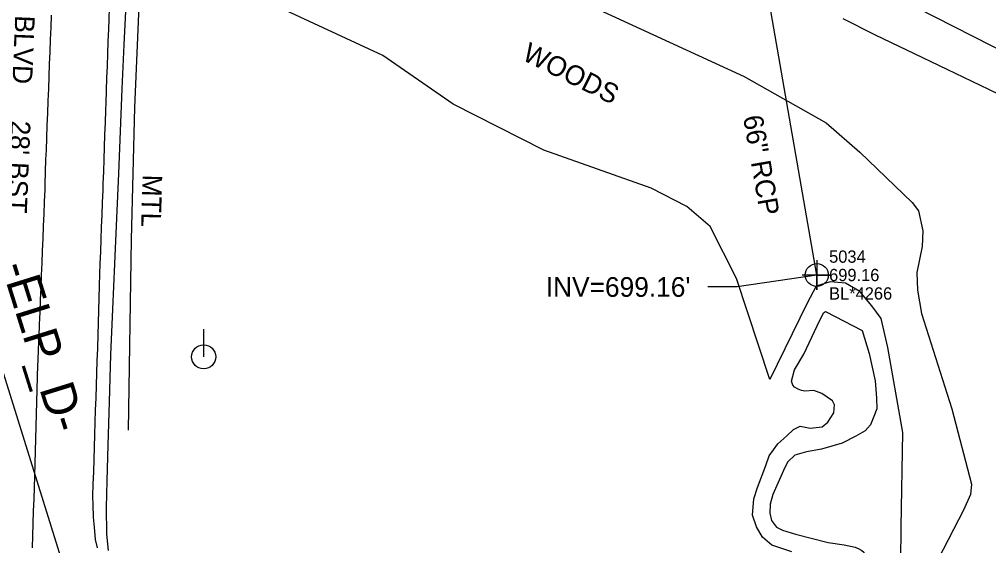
# Model space of a CAD drawing. Extents: x 1516784 to 1522736, y 634838 to 639369.
# Drawn here: x 1520477.7 to 1520674.9, y 637910.9 to 638018 of the extents above; entities that cross this region are included whole.
import ezdxf

# ---------------------------------------------------------------- set-up
doc = ezdxf.new("R2010")
doc.units = 0
for name, color, linetype in [('COGO Default Point Elevation', 7, 'Continuous'), ('COGO Default Point Number', 7, 'Continuous'), ('Exist Environmental Wetland Boundary Text', 7, 'Continuous'), ('Exist Guardrail', 7, 'Continuous'), ('Exist Guardrail Text', 7, 'Continuous'), ('Exist Horizontal Alignment Direction Label', 7, 'Continuous'), ('Exist Hydro Stream or Body of Water Text', 7, 'Continuous'), ('Exist Roads EOP Text', 7, 'Continuous'), ('Exist Structure Minor Pipes RCP 66 Inch', 7, 'Continuous'), ('Exist Structure Minor Pipes RCP 66 Inch Cogo Comment', 7, 'Continuous'), ('Exist Structure Minor Pipes RCP 66 Inch Cogo Elevation', 7, 'Continuous'), ('Exist Structure Minor Pipes RCP 66 Inch Cogo Number', 7, 'Continuous'), ('Exist Structure Minor Pipes RCP 66 Inch Cogo Point CELL', 7, 'Continuous'), ('Exist Structure Minor Pipes RCP 66 Inch Invert', 7, 'Continuous'), ('Exist Structure Minor Pipes RCP 66 Inch Leader', 7, 'Continuous'), ('Exist Structure Minor Pipes RCP 66 Inch Text', 7, 'Continuous'), ('Exist Utilities Power Pole CELL', 7, 'Continuous'), ('Exist Vegetation Woods Line', 7, 'Continuous'), ('Exist Vegetation Woods Line Text', 7, 'Continuous'), ('Scratch_Level_5', 7, 'Continuous')]:
    doc.layers.add(name, color=color, linetype=linetype)

msp = doc.modelspace()

# ---------------------------------------------------------------- linework, layer by layer
at = {"layer": 'COGO Default Point Elevation'}
for points in [[(1520480.38, 637910.47), (1520480.46, 637912.96), (1520480.54, 637915.46), (1520480.63, 637917.96), (1520480.71, 637920.46), (1520480.78, 637922.69), (1520480.85, 637925.18), (1520480.92, 637927.68), (1520480.99, 637930.18), (1520481.05, 637932.68), (1520481.12, 637935.18), (1520481.19, 637937.68), (1520481.26, 637940.18), (1520481.33, 637942.74), (1520481.42, 637945.24), (1520481.51, 637947.74), (1520481.54, 637948.47), (1520481.64, 637950.96), (1520481.74, 637953.46), (1520481.84, 637955.96), (1520481.94, 637958.46), (1520482.04, 637960.95), (1520482.14, 637963.45), (1520482.24, 637965.95), (1520482.34, 637968.45), (1520482.44, 637970.94), (1520482.54, 637973.44), (1520482.64, 637975.94), (1520482.74, 637978.44), (1520482.84, 637980.93), (1520482.94, 637983.43), (1520482.98, 637984.53), (1520483.06, 637987.02), (1520483.14, 637989.52), (1520483.21, 637991.44), (1520483.3, 637993.94), (1520483.4, 637996.43), (1520483.49, 637998.93), (1520483.59, 638001.43), (1520483.69, 638003.93), (1520483.78, 638006.42), (1520483.88, 638008.92), (1520483.98, 638011.42), (1520484.07, 638013.92), (1520484.17, 638016.41), (1520484.27, 638018.91)], [(1520493.61, 637910.52), (1520493.23, 637912.21), (1520492.98, 637914.7), (1520492.78, 637916.76), (1520492.73, 637919.25), (1520492.69, 637920.98), (1520492.76, 637923.48), (1520492.84, 637925.97), (1520492.91, 637928.47), (1520492.99, 637930.97), (1520493.07, 637933.47), (1520493.14, 637936.04), (1520493.23, 637938.54), (1520493.32, 637941.03), (1520493.4, 637943.53), (1520493.49, 637946.03), (1520493.58, 637948.53), (1520493.66, 637951.03), (1520493.67, 637951.29), (1520493.75, 637953.79), (1520493.82, 637956.28), (1520493.9, 637958.78), (1520493.97, 637961.28), (1520494.05, 637963.78), (1520494.12, 637966.28), (1520494.18, 637968.29), (1520494.28, 637970.79), (1520494.37, 637973.29), (1520494.46, 637975.78), (1520494.56, 637978.28), (1520494.65, 637980.78), (1520494.74, 637983.28), (1520494.79, 637984.55), (1520494.88, 637987.05), (1520494.97, 637989.55), (1520495.05, 637992.05), (1520495.14, 637994.55), (1520495.23, 637997.04), (1520495.32, 637999.54), (1520495.37, 638001.06), (1520495.46, 638003.56), (1520495.54, 638006.06), (1520495.63, 638008.56), (1520495.72, 638011.05), (1520495.8, 638013.55), (1520495.89, 638016.05), (1520495.96, 638017.98), (1520496.06, 638020.48)]]:
    msp.add_lwpolyline(points, dxfattribs=at)
at = {"layer": 'COGO Default Point Number'}
for points in [[(1520495.84, 637909.97), (1520495.48, 637913.26), (1520495.47, 637918.71), (1520495.59, 637924.12), (1520495.79, 637931.37), (1520496.05, 637940.21), (1520496.36, 637949.75), (1520496.73, 637959.07), (1520497.13, 637968.31), (1520497.54, 637977.6), (1520497.93, 637986.68), (1520498.3, 637995.3), (1520498.66, 638003.88), (1520499.07, 638012.86), (1520499.45, 638021.04)], [(1520645.22, 638018.19), (1520651.8, 638014.92), (1520658.19, 638011.81), (1520666.36, 638007.89), (1520674.85, 638003.8), (1520682.22, 638000.21)]]:
    msp.add_lwpolyline(points, dxfattribs=at)
at = {"layer": 'Exist Environmental Wetland Boundary Text'}
for p, q in [((1520558.04, 638072.63), (1520733.08, 637983.28)), ((1520490.15, 637895.82), (1520459.46, 637994.16))]:
    msp.add_line(p, q, dxfattribs=at)
at = {"layer": 'Exist Guardrail'}
msp.add_lwpolyline([(1520505.03, 638079.94), (1520504.79, 638075.71), (1520503.48, 638051.21), (1520502.16, 638024), (1520501.16, 638000.11), (1520500.43, 637973.22), (1520499.84, 637934.45)], dxfattribs=at)
at = {"layer": 'Exist Hydro Stream or Body of Water Text'}
msp.add_line((1520635.6, 637913.25), (1520642.24, 637911.58), dxfattribs=at)
for points in [[(1520643.09, 637940.4), (1520640.96, 637941.92), (1520639.31, 637942.54), (1520637.48, 637942.35), (1520636.78, 637942.5), (1520636.15, 637942.81), (1520635.41, 637943.18), (1520635.06, 637943.6), (1520634.77, 637944.39), (1520635.38, 637946.69), (1520637.26, 637949.89), (1520640, 637955.7), (1520641.3, 637958.3), (1520641.66, 637958.6), (1520649.15, 637954.74), (1520650.55, 637950.03), (1520651.82, 637944.51), (1520652.08, 637940.93), (1520652.1, 637938.77), (1520651.55, 637937.22), (1520650.87, 637935.54), (1520649.74, 637934.31)], [(1520643.35, 637937.94), (1520643.55, 637939.6), (1520643.09, 637940.4)], [(1520635.2, 637934.59), (1520636.54, 637935.22), (1520638.55, 637934.83), (1520641.02, 637935.1), (1520642.15, 637936.07), (1520643.35, 637937.94)], [(1520630.22, 637929.21), (1520631.98, 637931.68), (1520633.81, 637933.26), (1520635.2, 637934.59)], [(1520649.74, 637934.31), (1520647.87, 637933.2), (1520645.09, 637931.82), (1520640.87, 637930.54), (1520637.84, 637930.03)], [(1520637.84, 637930.03), (1520635.45, 637929.38), (1520634, 637928.01), (1520633.42, 637926.83), (1520630.99, 637921.34)], [(1520627.84, 637922.8), (1520629.54, 637927.26), (1520630.22, 637929.21)], [(1520634.82, 637909.65), (1520630.8, 637911.06), (1520628.9, 637912.69), (1520627.65, 637914.78), (1520626.87, 637917.11), (1520627.08, 637920.45), (1520627.84, 637922.8)], [(1520630.99, 637921.34), (1520630.46, 637919.39), (1520630.34, 637917.56), (1520630.68, 637916.04), (1520631.72, 637914.71), (1520632.95, 637914.07), (1520635.6, 637913.25)], [(1520642.24, 637911.58), (1520645.51, 637911.09), (1520647.73, 637910.66), (1520648.45, 637910.31), (1520649.08, 637909.95), (1520649.47, 637909.58), (1520649.57, 637908.62), (1520646.81, 637897.57)]]:
    msp.add_lwpolyline(points, dxfattribs=at)
at = {"layer": 'Exist Structure Minor Pipes RCP 66 Inch'}
msp.add_line((1520639.92, 637966.01), (1520613.95, 638115.28), dxfattribs=at)
at = {"layer": 'Exist Structure Minor Pipes RCP 66 Inch Cogo Point CELL'}
msp.add_lwpolyline([(1520639.92, 637969.01), (1520639.92, 637963.01), (1520639.92, 637966.01), (1520642.92, 637966.01), (1520636.92, 637966.01)], dxfattribs=at)
msp.add_circle((1520639.92, 637966.01), 2.34, dxfattribs=at)
at = {"layer": 'Exist Structure Minor Pipes RCP 66 Inch Leader'}
msp.add_lwpolyline([(1520639.92, 637966.01), (1520623.72, 637963.58), (1520617.72, 637963.58)], dxfattribs=at)
at = {"layer": 'Exist Utilities Power Pole CELL'}
for q in [(1520515.21, 637954.99), (1520515.21, 637949.36)]:
    msp.add_line((1520515.21, 637949.36), q, dxfattribs=at)
msp.add_circle((1520515.21, 637949.36), 2.45, dxfattribs=at)
at = {"layer": 'Exist Vegetation Woods Line'}
for points in [[(1520657, 637907.75), (1520657.08, 637914.69), (1520657.44, 637933.96), (1520654.35, 637951.28), (1520653, 637957.15), (1520651.13, 637959.77), (1520648.7, 637962.68), (1520645.77, 637964.33), (1520642.66, 637964.61), (1520639.82, 637963.75), (1520637.96, 637960.25), (1520630.36, 637944.75), (1520623.6, 637965.3), (1520618.21, 637975.85), (1520613.47, 637979.93), (1520606.25, 637983.66), (1520584.43, 637991.4), (1520565.94, 638000.78), (1520551.64, 638010.66), (1520527.36, 638021.95)], [(1520594.75, 638020.4), (1520625.15, 638006.39), (1520641.83, 637996.95), (1520648.7, 637991.03), (1520659.32, 637980.78), (1520660.61, 637979.09), (1520661.46, 637975.03), (1520661.34, 637971.8), (1520660.29, 637966.51), (1520660.37, 637962.92), (1520661.24, 637958.17), (1520667.35, 637938.8), (1520671.36, 637923.48), (1520671.17, 637921.36), (1520669.75, 637918.14), (1520658.46, 637896.28)]]:
    msp.add_lwpolyline(points, dxfattribs=at)

# ---------------------------------------------------------------- texts
at = {"layer": 'Exist Guardrail Text'}
msp.add_text('MTL', height=4, rotation=268.4563, dxfattribs=at).set_placement((1520502.79, 637986.48))
at = {"layer": 'Exist Horizontal Alignment Direction Label'}
msp.add_text('-ELP_D-', height=7, rotation=287.3342, dxfattribs=at).set_placement((1520473.99, 637967.73))
at = {"layer": 'Exist Roads EOP Text'}
msp.add_text("U2 29 S CANNON BLVD     28' BST", height=4, rotation=267.6674, dxfattribs=at).set_placement((1520478.73, 638064.35))
at = {"layer": 'Exist Structure Minor Pipes RCP 66 Inch Cogo Comment'}
msp.add_text('BL*4266', height=2.5, dxfattribs=at).set_placement((1520642.42, 637961.01))
at = {"layer": 'Exist Structure Minor Pipes RCP 66 Inch Cogo Elevation'}
msp.add_text('699.16', height=2.5, dxfattribs=at).set_placement((1520642.42, 637964.76))
at = {"layer": 'Exist Structure Minor Pipes RCP 66 Inch Cogo Number'}
msp.add_text('5034', height=2.5, dxfattribs=at).set_placement((1520642.42, 637968.51))
at = {"layer": 'Exist Structure Minor Pipes RCP 66 Inch Invert'}
msp.add_text("INV=699.16'", height=4, dxfattribs=at).set_placement((1520584.79, 637961.58))
at = {"layer": 'Exist Structure Minor Pipes RCP 66 Inch Text'}
msp.add_text('66" RCP', height=4, rotation=279.8698, dxfattribs=at).set_placement((1520624.9, 637998.2))
at = {"layer": 'Exist Vegetation Woods Line Text'}
msp.add_text('WOODS', height=4, rotation=333.5021, dxfattribs=at).set_placement((1520579.76, 638009.91))
at = {"layer": 'Scratch_Level_5'}
msp.add_text('COLUMN LOCATION', height=500, rotation=335.0373, dxfattribs=at).set_placement((1516680.97, 637558.94))

doc.saveas('drawing.dxf')
